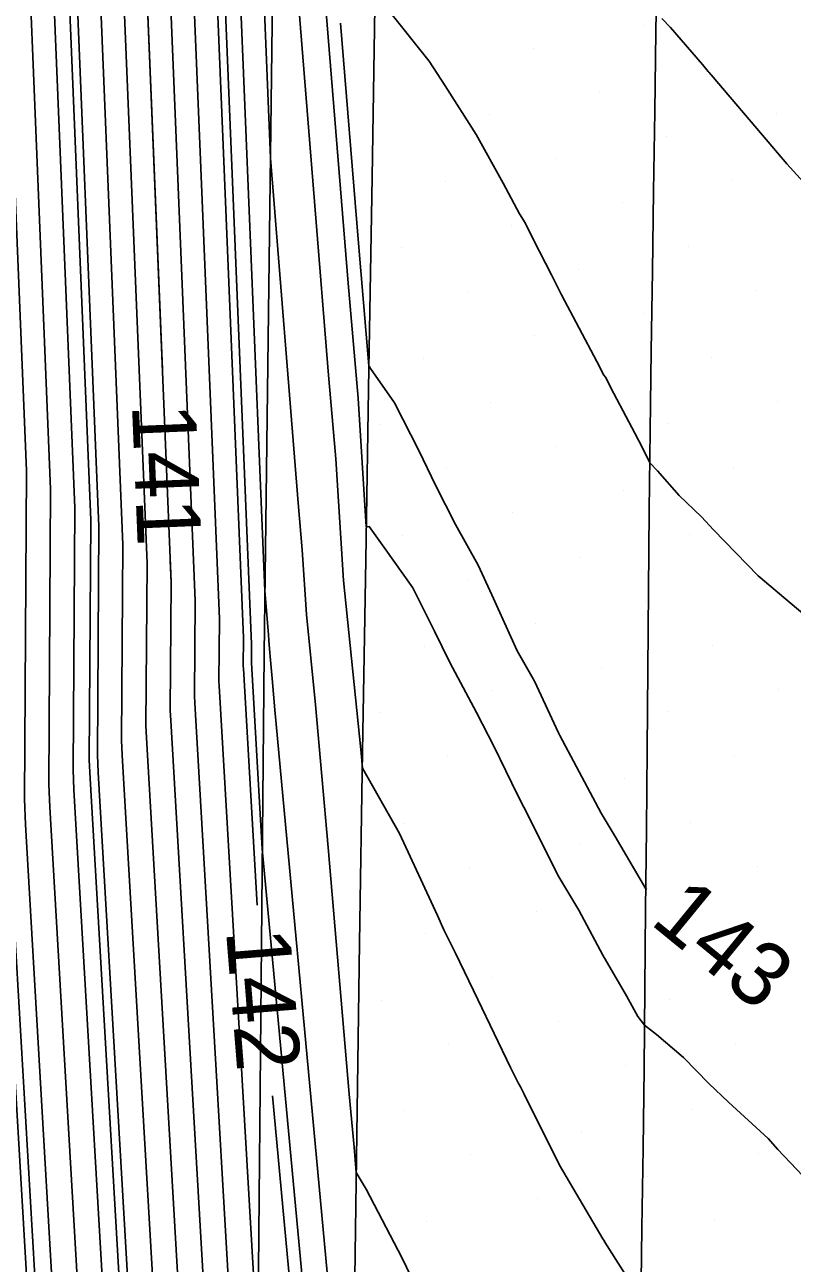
# Model space of a CAD drawing. Extents: x 2354170 to 2357230, y 866100 to 868290.
# Drawn here: x 2355321.83 to 2355345.89, y 866910.54 to 866949.36 of the extents above; entities that cross this region are included whole.
import ezdxf

# ---------------------------------------------------------------- set-up
doc = ezdxf.new("R2010")
doc.units = 0
for name, color, linetype in [('Default', 7, 'Continuous'), ('DTM Contours Major', 7, 'Continuous'), ('DTM Contours Minor', 7, 'Continuous'), ('Exist DTM Breakline', 7, 'Continuous'), ('Exist DTM Scan Elevation Point', 7, 'Continuous'), ('Exist Roads EOP', 7, 'Continuous'), ('PH Exist DTM Breakline', 7, 'Continuous')]:
    doc.layers.add(name, color=color, linetype=linetype)

msp = doc.modelspace()

# ---------------------------------------------------------------- linework, layer by layer
at = {"layer": 'Default'}
for points in [[(2355322.575, 867038.469), (2355322.782, 867035.02), (2355322.863, 867024.184), (2355322.806, 867013.253), (2355323.748, 866994.678), (2355324.035, 866987.195), (2355325.211, 866965.308), (2355325.211, 866965.247), (2355325.345, 866962.752), (2355325.421, 866956.252), (2355326.146, 866938.555)], [(2355329.115, 866921.765), (2355328.684, 866929.179), (2355328.681, 866929.249), (2355328.687, 866930.141), (2355327.554, 866957.752), (2355327.516, 866961.023), (2355327.363, 866963.871), (2355327.363, 866963.903), (2355326.021, 866988.884), (2355325.828, 866993.906), (2355324.741, 867015.341), (2355324.774, 867021.657)], [(2355326.224, 866871.75), (2355325.751, 866896.63), (2355325.719, 866897.173), (2355325.486, 866902.604), (2355324.13, 866925.919), (2355324.107, 866926.476), (2355324.153, 866933.636), (2355323.287, 866954.752), (2355323.175, 866964.481), (2355323.059, 866966.624), (2355323.058, 866966.714), (2355322.792, 866971.671)], [(2355334.604, 866908.748), (2355333.663, 866910.695), (2355332.532, 866912.856), (2355332.223, 866913.378), (2355332.153, 866914.178), (2355331.998, 866915.838), (2355331.34, 866923.575), (2355330.951, 866928.042), (2355330.664, 866930.871), (2355330.533, 866932.907), (2355330.406, 866934.376), (2355329.533, 866945.18), (2355328.976, 866958.752)], [(2355329.709, 866958.74), (2355331.343, 866938.506), (2355331.581, 866935.754), (2355331.827, 866931.943), (2355332.364, 866926.643), (2355332.415, 866926.057), (2355333.577, 866924.011), (2355333.909, 866923.289), (2355334.774, 866921.437), (2355334.97, 866920.989), (2355335.333, 866920.256), (2355336.033, 866918.81), (2355337.061, 866916.672), (2355337.298, 866916.19), (2355337.368, 866916.065), (2355337.484, 866915.836), (2355338.594, 866913.617), (2355339.958, 866911.305), (2355340.001, 866911.232), (2355340.019, 866911.199), (2355341.146, 866909.424)], [(2355331.316, 866910.252), (2355329.671, 866927.887), (2355329.588, 866928.872), (2355329.538, 866929.44), (2355329.502, 866929.8), (2355329.485, 866930.059), (2355329.469, 866930.246), (2355329.358, 866931.62), (2355328.265, 866958.252)], [(2355331.279, 866882.459), (2355330.808, 866889.697), (2355330.315, 866895.222), (2355330.047, 866898.154), (2355329.999, 866898.666), (2355329.827, 866900.405), (2355329.716, 866901.555), (2355329.643, 866902.4), (2355329.133, 866907.868), (2355327.925, 866928.636), (2355327.919, 866928.787), (2355327.931, 866930.724), (2355326.843, 866957.252)], [(2355330.09, 866877.363), (2355328.934, 866895.12), (2355328.863, 866898.829), (2355328.824, 866899.481), (2355328.808, 866899.861), (2355327.166, 866928.093), (2355327.156, 866928.325), (2355327.176, 866931.306), (2355326.132, 866956.752)], [(2355324.709, 866955.752), (2355325.664, 866932.471), (2355325.631, 866927.4), (2355325.648, 866927.006), (2355327.147, 866901.233), (2355327.271, 866898.327), (2355327.307, 866897.73), (2355327.849, 866869.246), (2355327.872, 866868.826), (2355327.923, 866865.698), (2355327.983, 866864.008), (2355330.113, 866845.978)], [(2355328.912, 866841.846), (2355327.643, 866852.582), (2355327.183, 866865.412), (2355327.134, 866868.39), (2355327.046, 866869.989), (2355326.529, 866897.18), (2355326.495, 866897.75), (2355326.317, 866901.918), (2355324.889, 866926.462), (2355324.869, 866926.938), (2355324.909, 866933.054), (2355323.998, 866955.252)], [(2355326.722, 866836.456), (2355325.703, 866864.839), (2355325.659, 866867.517), (2355325.441, 866871.475), (2355324.973, 866896.08), (2355324.942, 866896.596), (2355324.656, 866903.29), (2355323.371, 866925.375), (2355323.344, 866926.014), (2355323.398, 866934.218), (2355322.576, 866954.252)], [(2355325.925, 866837.765), (2355324.963, 866864.553), (2355324.922, 866867.08), (2355324.638, 866872.218), (2355324.195, 866895.53), (2355324.166, 866896.019), (2355323.825, 866903.976), (2355322.612, 866924.832), (2355322.582, 866925.552), (2355322.642, 866934.801), (2355321.865, 866953.752)], [(2355329.422, 866785.562), (2355329.222, 866791.515), (2355328.672, 866796.344), (2355328.279, 866799.634), (2355327.993, 866801.843), (2355327.727, 866803.96), (2355327.553, 866805.48), (2355327.428, 866806.614), (2355326.678, 866812.001), (2355325.486, 866829.2), (2355325.312, 866832.644), (2355325.311, 866832.653), (2355325.208, 866835.383), (2355325.128, 866839.074), (2355324.223, 866864.267), (2355324.185, 866866.643), (2355323.836, 866872.961), (2355323.417, 866894.98), (2355323.39, 866895.442), (2355322.995, 866904.661), (2355321.853, 866924.288), (2355321.82, 866925.089), (2355321.886, 866935.383), (2355321.153, 866953.252)], [(2355346.616, 866930.577), (2355345.496, 866931.518), (2355344.89, 866932.03), (2355344.821, 866932.091), (2355343.419, 866933.534), (2355343.046, 866933.939), (2355342.343, 866934.608), (2355341.667, 866935.38), (2355341.427, 866935.626), (2355341.195, 866936.099), (2355340.952, 866936.557), (2355340.298, 866937.806), (2355340.035, 866938.312), (2355339.989, 866938.382), (2355339.769, 866938.807), (2355338.656, 866940.897), (2355338.346, 866941.521), (2355337.778, 866942.62), (2355337.522, 866943.157), (2355337.339, 866943.437), (2355336.827, 866944.395), (2355335.987, 866945.925), (2355335.016, 866947.444), (2355334.511, 866948.224), (2355333.27, 866949.773)], [(2355346.677, 866943.959), (2355345.724, 866944.998), (2355344.961, 866945.896), (2355343.352, 866947.79), (2355343.275, 866947.878), (2355343.256, 866947.898), (2355343.075, 866948.118), (2355342.076, 866949.271), (2355341.805, 866949.562)], [(2355341.335, 866922.256), (2355341.302, 866922.28), (2355340.336, 866923.914), (2355339.898, 866924.65), (2355338.605, 866927.085), (2355338.588, 866927.119), (2355338.563, 866927.164), (2355337.808, 866928.783), (2355337.268, 866929.737), (2355336.476, 866931.49), (2355336.046, 866932.421), (2355335.335, 866933.692), (2355334.709, 866934.932), (2355334.196, 866935.997), (2355333.419, 866937.513), (2355332.667, 866938.591), (2355332.64, 866938.651), (2355332.623, 866938.667), (2355332.28, 866942.636), (2355331.733, 866949.415)], [(2355324.213, 866843.647), (2355323.483, 866863.981), (2355323.447, 866866.207), (2355323.033, 866873.704), (2355322.639, 866894.43), (2355322.613, 866894.865), (2355322.165, 866905.347), (2355321.095, 866923.745), (2355321.057, 866924.627), (2355321.131, 866935.966), (2355320.819, 866943.57)], [(2355326.392, 866932.56), (2355326.42, 866931.889), (2355326.394, 866927.862), (2355326.407, 866927.549), (2355327.978, 866900.547), (2355328.048, 866898.904), (2355328.085, 866898.279), (2355328.447, 866879.225), (2355328.901, 866872.266), (2355329.013, 866871.375), (2355329.138, 866870.049), (2355329.305, 866868.122), (2355329.46, 866866.104), (2355329.84, 866862.828), (2355330.543, 866856.475), (2355330.995, 866852.68), (2355331.513, 866851.829), (2355332.534, 866850.316)], [(2355335.601, 866883.232), (2355335.046, 866884.475), (2355334.743, 866885.143), (2355334.239, 866886.236), (2355333.542, 866887.859), (2355332.633, 866889.695), (2355332.222, 866890.566), (2355332.12, 866890.813), (2355331.95, 866891.192), (2355331.892, 866891.278), (2355331.36, 866897.088), (2355331.345, 866897.251), (2355330.927, 866901.477), (2355330.658, 866904.272), (2355330.48, 866906.326), (2355329.597, 866915.785)]]:
    msp.add_lwpolyline(points, dxfattribs=at)
at = {"layer": 'DTM Contours Major'}
msp.add_lwpolyline([(2355326.537, 866855.546), (2355326.196, 866865.03), (2355326.151, 866867.808), (2355325.976, 866870.98), (2355325.492, 866896.447), (2355325.46, 866896.981), (2355325.209, 866902.833), (2355323.877, 866925.737), (2355323.853, 866926.322), (2355323.901, 866933.83), (2355323.05, 866954.586), (2355323.04, 866955.467)], dxfattribs=at)
at = {"layer": 'DTM Contours Minor'}
for points in [[(2355326.092, 866812.767), (2355325.023, 866828.184), (2355324.798, 866832.646), (2355324.797, 866832.659), (2355324.698, 866835.282), (2355324.596, 866839.946), (2355323.73, 866864.076), (2355323.693, 866866.352), (2355323.301, 866873.456), (2355322.899, 866894.614), (2355322.872, 866895.058), (2355322.441, 866905.118), (2355321.347, 866923.926), (2355321.311, 866924.781), (2355321.383, 866935.772), (2355320.679, 866952.919), (2355320.521, 866966.594), (2355320.429, 866968.306), (2355320.428, 866968.431), (2355319.621, 866983.444), (2355319.125, 866996.392), (2355318.505, 867008.614), (2355318.526, 867012.584)], [(2355331.689, 866897.835), (2355331.294, 866901.834), (2355330.972, 866905.178), (2355330.759, 866907.635), (2355329.276, 866923.526), (2355328.937, 866929.361), (2355328.935, 866929.403), (2355328.939, 866929.947), (2355327.791, 866957.919)], [(2355325.421, 866956.252), (2355326.42, 866931.889), (2355326.394, 866927.862), (2355326.407, 866927.549), (2355327.978, 866900.547), (2355328.048, 866898.904), (2355328.085, 866898.279), (2355328.447, 866879.225), (2355328.901, 866872.266), (2355329.013, 866871.375), (2355329.138, 866870.049), (2355329.305, 866868.122), (2355329.46, 866866.104), (2355329.84, 866862.828), (2355330.543, 866856.475), (2355330.995, 866852.68), (2355331.513, 866851.829), (2355332.534, 866850.316)], [(2355346.814, 866912.66), (2355345.443, 866914.102), (2355345.141, 866914.452), (2355343.889, 866915.589), (2355343.282, 866916.173), (2355342.485, 866916.985), (2355341.633, 866917.705), (2355341.262, 866918.003), (2355341.05, 866918.273), (2355340.7, 866918.923), (2355339.953, 866920.197), (2355339.951, 866920.2), (2355339.204, 866921.603), (2355338.573, 866922.648), (2355337.475, 866924.835), (2355337.278, 866925.221), (2355336.547, 866926.722), (2355335.99, 866927.806), (2355335.153, 866929.368), (2355334.679, 866930.356), (2355333.998, 866931.709), (2355333.102, 866932.973), (2355332.63, 866933.631), (2355332.539, 866933.626), (2355332.28, 866937.653), (2355331.968, 866941.259), (2355331.033, 866952.835)]]:
    msp.add_lwpolyline(points, dxfattribs=at)
at = {"layer": 'Exist DTM Breakline'}
msp.add_lwpolyline([(2355341.142, 866909.141), (2355341.18, 866911.641), (2355341.218, 866914.141), (2355341.249, 866916.641), (2355341.273, 866919.141), (2355341.296, 866921.64), (2355341.32, 866924.14), (2355341.343, 866926.64), (2355341.365, 866929.14), (2355341.387, 866931.64), (2355341.41, 866934.14), (2355341.438, 866936.64), (2355341.474, 866939.139), (2355341.509, 866941.639), (2355341.545, 866944.139), (2355341.582, 866946.639), (2355341.619, 866949.138), (2355341.657, 866951.638)], dxfattribs=at)
at = {"layer": 'Exist DTM Scan Elevation Point'}
for p, q in [((2355341.235, 866949.326), (2355341.235, 866949.326)), ((2355337.77, 866948.62), (2355337.77, 866948.62)), ((2355343.32, 866947.946), (2355343.32, 866947.946)), ((2355334.306, 866947.914), (2355334.306, 866947.914)), ((2355339.855, 866947.241), (2355339.855, 866947.241)), ((2355336.391, 866946.535), (2355336.391, 866946.535)), ((2355345.405, 866946.567), (2355345.405, 866946.567)), ((2355341.94, 866945.861), (2355341.94, 866945.861)), ((2355338.476, 866945.156), (2355338.476, 866945.156)), ((2355335.011, 866944.45), (2355335.011, 866944.45)), ((2355344.025, 866944.482), (2355344.025, 866944.482)), ((2355340.561, 866943.776), (2355340.561, 866943.776)), ((2355337.096, 866943.071), (2355337.096, 866943.071)), ((2355333.632, 866942.365), (2355333.632, 866942.365)), ((2355342.646, 866942.397), (2355342.646, 866942.397)), ((2355339.181, 866941.691), (2355339.181, 866941.691)), ((2355335.717, 866940.986), (2355335.717, 866940.986)), ((2355344.731, 866941.017), (2355344.731, 866941.017)), ((2355341.266, 866940.312), (2355341.266, 866940.312)), ((2355337.802, 866939.606), (2355337.802, 866939.606)), ((2355334.338, 866938.901), (2355334.338, 866938.901)), ((2355343.351, 866938.932), (2355343.351, 866938.932)), ((2355339.887, 866938.227), (2355339.887, 866938.227)), ((2355336.423, 866937.521), (2355336.423, 866937.521)), ((2355345.436, 866937.553), (2355345.436, 866937.553)), ((2355332.958, 866936.816), (2355332.958, 866936.816)), ((2355341.972, 866936.847), (2355341.972, 866936.847)), ((2355338.507, 866936.142), (2355338.507, 866936.142)), ((2355335.043, 866935.436), (2355335.043, 866935.436)), ((2355344.057, 866935.468), (2355344.057, 866935.468)), ((2355340.592, 866934.762), (2355340.592, 866934.762)), ((2355337.128, 866934.057), (2355337.128, 866934.057)), ((2355333.664, 866933.351), (2355333.664, 866933.351)), ((2355342.677, 866933.383), (2355342.677, 866933.383)), ((2355339.213, 866932.677), (2355339.213, 866932.677)), ((2355335.749, 866931.972), (2355335.749, 866931.972)), ((2355344.762, 866932.003), (2355344.762, 866932.003)), ((2355341.298, 866931.298), (2355341.298, 866931.298)), ((2355337.834, 866930.592), (2355337.834, 866930.592)), ((2355334.369, 866929.887), (2355334.369, 866929.887)), ((2355343.383, 866929.918), (2355343.383, 866929.918)), ((2355339.919, 866929.213), (2355339.919, 866929.213)), ((2355345.468, 866928.539), (2355345.468, 866928.539)), ((2355336.454, 866928.507), (2355336.454, 866928.507)), ((2355332.99, 866927.802), (2355332.99, 866927.802)), ((2355342.004, 866927.833), (2355342.004, 866927.833)), ((2355338.539, 866927.128), (2355338.539, 866927.128)), ((2355335.075, 866926.422), (2355335.075, 866926.422)), ((2355344.089, 866926.454), (2355344.089, 866926.454)), ((2355340.624, 866925.748), (2355340.624, 866925.748)), ((2355337.16, 866925.043), (2355337.16, 866925.043)), ((2355333.695, 866924.337), (2355333.695, 866924.337)), ((2355342.709, 866924.369), (2355342.709, 866924.369)), ((2355339.245, 866923.664), (2355339.245, 866923.664)), ((2355335.78, 866922.958), (2355335.78, 866922.958)), ((2355344.794, 866922.99), (2355344.794, 866922.99)), ((2355337.865, 866921.579), (2355337.865, 866921.579)), ((2355334.401, 866920.873), (2355334.401, 866920.873)), ((2355343.415, 866920.905), (2355343.415, 866920.905)), ((2355339.95, 866920.199), (2355339.95, 866920.199)), ((2355336.486, 866919.494), (2355336.486, 866919.494)), ((2355345.5, 866919.525), (2355345.5, 866919.525)), ((2355342.035, 866918.82), (2355342.035, 866918.82)), ((2355333.021, 866918.788), (2355333.021, 866918.788)), ((2355338.571, 866918.114), (2355338.571, 866918.114)), ((2355335.106, 866917.409), (2355335.106, 866917.409)), ((2355344.12, 866917.44), (2355344.12, 866917.44)), ((2355340.656, 866916.735), (2355340.656, 866916.735)), ((2355337.191, 866916.029), (2355337.191, 866916.029)), ((2355333.727, 866915.324), (2355333.727, 866915.324)), ((2355342.741, 866915.355), (2355342.741, 866915.355)), ((2355339.276, 866914.65), (2355339.276, 866914.65)), ((2355335.812, 866913.944), (2355335.812, 866913.944)), ((2355344.826, 866913.976), (2355344.826, 866913.976)), ((2355341.361, 866913.27), (2355341.361, 866913.27)), ((2355337.897, 866912.565), (2355337.897, 866912.565)), ((2355334.433, 866911.859), (2355334.433, 866911.859)), ((2355343.446, 866911.891), (2355343.446, 866911.891)), ((2355339.982, 866911.185), (2355339.982, 866911.185))]:
    msp.add_line(p, q, dxfattribs=at)
at = {"layer": 'Exist Roads EOP'}
msp.add_lwpolyline([(2355330.876, 866848.601), (2355331.051, 866854.598), (2355331.223, 866860.596), (2355331.385, 866866.594), (2355331.532, 866872.592), (2355331.661, 866878.591), (2355331.777, 866884.59), (2355331.881, 866890.589), (2355331.976, 866896.588), (2355332.066, 866902.587), (2355332.153, 866908.587), (2355332.24, 866914.586), (2355332.329, 866920.585), (2355332.423, 866926.585), (2355332.522, 866932.584), (2355332.622, 866938.583), (2355332.722, 866944.582), (2355332.819, 866950.581)], dxfattribs=at)
at = {"layer": 'PH Exist DTM Breakline'}
msp.add_lwpolyline([(2355330.739, 867042.516), (2355330.409, 867021.456), (2355330.077, 866992.331), (2355329.715, 866959.271), (2355329.332, 866929.644), (2355329.051, 866898.962), (2355328.035, 866865.741), (2355327.05, 866832.635), (2355326.439, 866798.721), (2355325.414, 866772.31), (2355325.362, 866751.624)], dxfattribs=at)

# ---------------------------------------------------------------- texts
at = {"layer": 'Default'}
for s, rotation, p in [('141', 272.3491, (2355325.191, 866937.452)), ('143', 320.6987, (2355341.394, 866921.207)), ('142', 274.6103, (2355328.139, 866920.96))]:
    msp.add_text(s, height=2, rotation=rotation, dxfattribs=at).set_placement(p)

doc.saveas('drawing.dxf')
